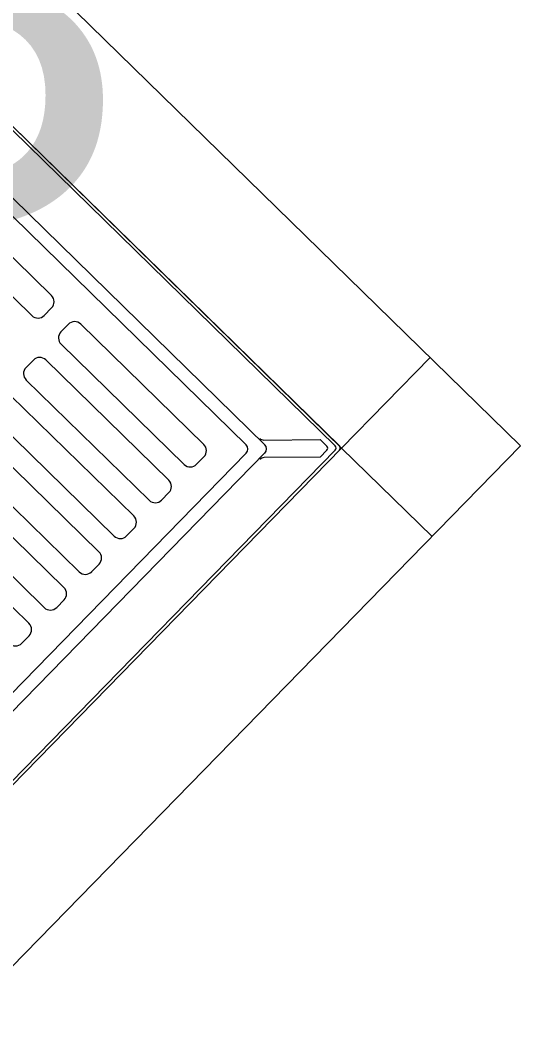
# Model space of a CAD drawing. Extents: x 2252703 to 2264864, y 13787568 to 13790989.
# Drawn here: x 2254039.681 to 2254041.656, y 13789801.833 to 13789805.867 of the extents above; entities that cross this region are included whole.
import ezdxf

# ---------------------------------------------------------------- set-up
doc = ezdxf.new("R2010")
doc.units = 0
doc.layers.add('D_DRAIN_NOTES_1', color=7, linetype='Continuous')
doc.layers.add('D_INLET_1', color=7, linetype='Continuous')

msp = doc.modelspace()

# ---------------------------------------------------------------- linework, layer by layer
at = {"layer": 'D_INLET_1'}
for p, q in [((2254038.08, 13789807.6822), (2254041.656, 13789804.1876)), ((2254038.0881, 13789806.9751), (2254040.9489, 13789804.1794)), ((2254040.9239, 13789804.1877), (2254039.5103, 13789805.5692)), ((2254040.9403, 13789804.1879), (2254039.5183, 13789805.5775)), ((2254040.6459, 13789804.1926), (2254039.3769, 13789805.4328)), ((2254040.5724, 13789804.1918), (2254039.3406, 13789805.3956)), ((2254039.3177, 13789805.2564), (2254039.8034, 13789804.7817)), ((2254039.2402, 13789805.1771), (2254039.7259, 13789804.7025)), ((2254039.8039, 13789804.7327), (2254039.7749, 13789804.703)), ((2254039.8701, 13789804.668), (2254039.8411, 13789804.6384)), ((2254039.9191, 13789804.6686), (2254040.4048, 13789804.194)), ((2254039.8416, 13789804.5893), (2254040.3273, 13789804.1147)), ((2254041.2984, 13789804.537), (2254040.9489, 13789804.1794)), ((2254039.732, 13789804.5268), (2254039.703, 13789804.4971)), ((2254039.781, 13789804.5273), (2254040.2667, 13789804.0527)), ((2254039.7036, 13789804.4481), (2254040.1893, 13789803.9734)), ((2254039.643, 13789804.3861), (2254040.1287, 13789803.9114)), ((2254039.5655, 13789804.3068), (2254040.0512, 13789803.8322)), ((2254039.5049, 13789804.2448), (2254039.9906, 13789803.7702)), ((2254040.6422, 13789804.2109), (2254040.8644, 13789804.2135)), ((2254040.8912, 13789804.1873), (2254040.8644, 13789804.2135)), ((2254040.9489, 13789804.1794), (2254038.1532, 13789801.3187)), ((2254041.656, 13789804.1876), (2254038.1613, 13789800.6116)), ((2254039.5426, 13789802.7577), (2254040.9241, 13789804.1713)), ((2254040.8652, 13789804.1441), (2254040.8914, 13789804.1709)), ((2254040.9489, 13789804.1794), (2254041.3065, 13789803.83)), ((2254039.369, 13789802.9273), (2254040.5728, 13789804.1591)), ((2254039.4062, 13789802.891), (2254040.6463, 13789804.16)), ((2254039.4275, 13789804.1655), (2254039.9132, 13789803.6909)), ((2254040.4054, 13789804.1449), (2254040.3764, 13789804.1153)), ((2254040.8652, 13789804.1441), (2254040.643, 13789804.1416)), ((2254039.3669, 13789804.1035), (2254039.8526, 13789803.6289)), ((2254039.2894, 13789804.0243), (2254039.7751, 13789803.5496)), ((2254040.2673, 13789804.0037), (2254040.2383, 13789803.974)), ((2254039.2288, 13789803.9623), (2254039.7145, 13789803.4876)), ((2254040.1292, 13789803.8624), (2254040.1002, 13789803.8327)), ((2254039.9912, 13789803.7211), (2254039.9622, 13789803.6915)), ((2254039.8531, 13789803.5798), (2254039.8241, 13789803.5502)), ((2254039.7151, 13789803.4386), (2254039.6861, 13789803.4089))]:
    msp.add_line(p, q, dxfattribs=at)
for centre, radius, start, end in [((2254039.7791, 13789804.7569), 0.0347, 315.6588, 45.6588), ((2254039.7501, 13789804.7273), 0.0347, 225.6588, 315.6588), ((2254039.8949, 13789804.6438), 0.0347, 45.6588, 135.6588), ((2254039.8659, 13789804.6141), 0.0347, 135.6588, 225.6588), ((2254039.7568, 13789804.5025), 0.0347, 45.6588, 135.6588), ((2254039.7278, 13789804.4729), 0.0347, 135.6588, 225.6588), ((2254040.6419, 13789804.2341), 0.0231, 225.6588, 270.6588), ((2254040.3806, 13789804.1692), 0.0347, 315.6588, 45.6588), ((2254040.5562, 13789804.1753), 0.0231, 315.6588, 45.6588), ((2254040.6298, 13789804.1761), 0.0231, 315.6588, 45.6588), ((2254040.8831, 13789804.179), 0.0116, 315.6588, 45.6588), ((2254040.9158, 13789804.1794), 0.0116, 315.6588, 45.6588), ((2254040.9322, 13789804.1796), 0.0116, 315.6588, 45.6588), ((2254040.6433, 13789804.1185), 0.0231, 90.6588, 135.6588), ((2254040.3516, 13789804.1395), 0.0347, 225.6588, 315.6588), ((2254040.2425, 13789804.0279), 0.0347, 315.6588, 45.6588), ((2254040.2135, 13789803.9982), 0.0347, 225.6588, 315.6588), ((2254040.1044, 13789803.8866), 0.0347, 315.6588, 45.6588), ((2254040.0754, 13789803.857), 0.0347, 225.6588, 315.6588), ((2254039.9664, 13789803.7454), 0.0347, 315.6588, 45.6588), ((2254039.9374, 13789803.7157), 0.0347, 225.6588, 315.6588), ((2254039.8283, 13789803.6041), 0.0347, 315.6588, 45.6588), ((2254039.7993, 13789803.5744), 0.0347, 225.6588, 315.6588), ((2254039.6903, 13789803.4628), 0.0347, 315.6588, 45.6588), ((2254039.6613, 13789803.4332), 0.0347, 225.6588, 315.6588)]:
    msp.add_arc(centre, radius, start, end, dxfattribs=at)

# ---------------------------------------------------------------- texts
at = {"layer": 'D_DRAIN_NOTES_1'}
msp.add_text('A8B', height=1.8, dxfattribs=at).set_placement((2254035.5842, 13789805.047))

doc.saveas('drawing.dxf')
